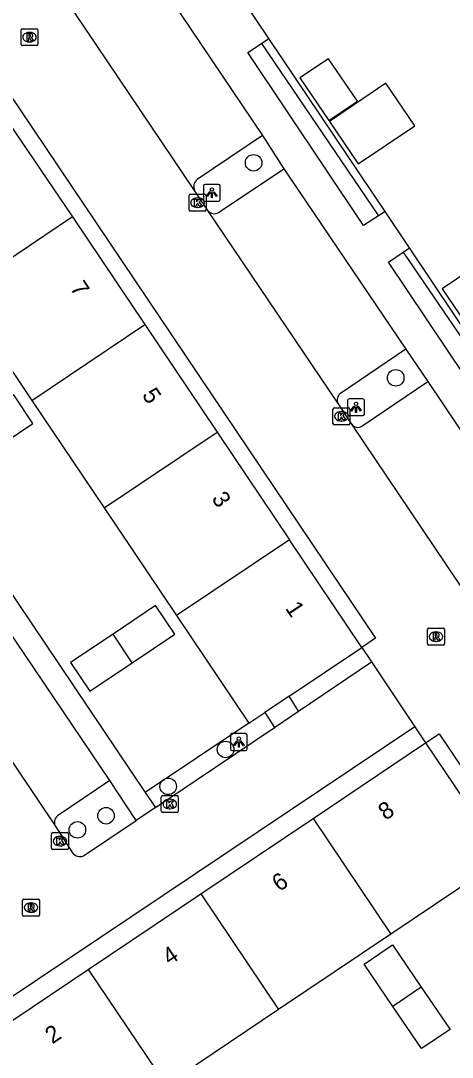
# Model space of a CAD drawing. Extents: x 158797 to 159887, y 384318 to 385255.
# Drawn here: x 159193.3 to 159218.8, y 384636.8 to 384698.1 of the extents above; entities that cross this region are included whole.
import ezdxf

# ---------------------------------------------------------------- set-up
doc = ezdxf.new("R2010")
doc.units = 0
for name, color, linetype in [('IMGEO_Boom', 7, 'Continuous'), ('IMGEO_Groenvoorziening', 7, 'Continuous'), ('IMGEO_Kolk', 7, 'Continuous'), ('IMGEO_Lichtpunt', 7, 'Continuous'), ('IMGEO_Pand', 7, 'Continuous'), ('IMGEO_Pand_nummerreeks', 7, 'Continuous'), ('IMGEO_Parkeervlak_open', 7, 'Continuous'), ('IMGEO_Rijbaan_lokaal_open', 7, 'Continuous'), ('IMGEO_Rioolput', 7, 'Continuous'), ('IMGEO_Voetpad_open', 7, 'Continuous')]:
    doc.layers.add(name, color=color, linetype=linetype)

msp = doc.modelspace()

# ---------------------------------------------------------------- linework, layer by layer
at = {"layer": 'IMGEO_Boom'}
for centre in [(159207.1, 384689.668), (159215.498, 384676.952), (159205.443, 384654.977), (159202.052, 384652.793), (159198.377, 384651.056), (159196.685, 384650.221)]:
    msp.add_circle(centre, 0.489, dxfattribs=at)
at = {"layer": 'IMGEO_Groenvoorziening'}
for points in [[(159214.865, 384686.781), (159207.999, 384697.008)], [(159207.559, 384696.715), (159214.489, 384686.539)], [(159215.943, 384684.387), (159222.777, 384674.342)], [(159223.073, 384674.553), (159216.307, 384684.632)], [(159206.826, 384656.531), (159200.696, 384652.438)]]:
    msp.add_lwpolyline(points, dxfattribs=at)
at = {"layer": 'IMGEO_Kolk'}
for p, q in [((159203.361, 384687.807), (159204.213, 384687.807)), ((159203.286, 384686.881), (159203.286, 384687.733)), ((159203.774, 384687.587), (159203.799, 384687.587)), ((159204.287, 384687.733), (159204.287, 384686.881)), ((159204.213, 384686.807), (159203.361, 384686.807)), ((159203.797, 384687.027), (159203.772, 384687.027)), ((159211.789, 384674.249), (159211.789, 384675.101)), ((159211.864, 384675.175), (159212.716, 384675.175)), ((159212.277, 384674.955), (159212.302, 384674.955)), ((159212.79, 384675.101), (159212.79, 384674.249)), ((159212.3, 384674.395), (159212.275, 384674.395)), ((159212.716, 384674.175), (159211.864, 384674.175)), ((159201.721, 384652.248), (159202.573, 384652.248)), ((159201.646, 384651.322), (159201.646, 384652.174)), ((159202.134, 384652.028), (159202.159, 384652.028)), ((159202.647, 384652.174), (159202.647, 384651.322)), ((159202.573, 384651.248), (159201.721, 384651.248)), ((159202.157, 384651.468), (159202.132, 384651.468)), ((159195.157, 384649.131), (159195.157, 384649.983)), ((159195.232, 384650.057), (159196.084, 384650.057)), ((159195.645, 384649.837), (159195.67, 384649.837)), ((159196.158, 384649.983), (159196.158, 384649.131)), ((159195.668, 384649.277), (159195.643, 384649.277)), ((159196.084, 384649.057), (159195.232, 384649.057))]:
    msp.add_line(p, q, dxfattribs=at)
for points in [[(159203.361, 384687.807), (159204.213, 384687.807)], [(159203.286, 384686.881), (159203.286, 384687.733)], [(159203.607, 384687.507), (159203.73, 384687.507), (159203.73, 384687.356), (159203.86, 384687.507), (159204.024, 384687.507), (159203.878, 384687.356), (159204.031, 384687.107), (159203.879, 384687.107), (159203.794, 384687.271), (159203.73, 384687.204), (159203.73, 384687.107), (159203.607, 384687.107), (159203.607, 384687.507)], [(159204.287, 384687.733), (159204.287, 384686.881)], [(159204.213, 384686.807), (159203.361, 384686.807)], [(159211.789, 384674.249), (159211.789, 384675.101)], [(159211.864, 384675.175), (159212.716, 384675.175)], [(159212.79, 384675.101), (159212.79, 384674.249)], [(159212.11, 384674.875), (159212.233, 384674.875), (159212.233, 384674.724), (159212.363, 384674.875), (159212.527, 384674.875), (159212.381, 384674.724), (159212.534, 384674.475), (159212.382, 384674.475), (159212.297, 384674.639), (159212.233, 384674.572), (159212.233, 384674.475), (159212.11, 384674.475), (159212.11, 384674.875)], [(159212.716, 384674.175), (159211.864, 384674.175)], [(159201.721, 384652.248), (159202.573, 384652.248)], [(159201.646, 384651.322), (159201.646, 384652.174)], [(159201.967, 384651.948), (159202.09, 384651.948), (159202.09, 384651.797), (159202.22, 384651.948), (159202.384, 384651.948), (159202.238, 384651.797), (159202.391, 384651.548), (159202.239, 384651.548), (159202.154, 384651.712), (159202.09, 384651.645), (159202.09, 384651.548), (159201.967, 384651.548), (159201.967, 384651.948)], [(159202.647, 384652.174), (159202.647, 384651.322)], [(159202.573, 384651.248), (159201.721, 384651.248)], [(159195.157, 384649.131), (159195.157, 384649.983)], [(159195.232, 384650.057), (159196.084, 384650.057)], [(159196.158, 384649.983), (159196.158, 384649.131)], [(159195.478, 384649.757), (159195.601, 384649.757), (159195.601, 384649.606), (159195.731, 384649.757), (159195.895, 384649.757), (159195.749, 384649.606), (159195.902, 384649.357), (159195.75, 384649.357), (159195.665, 384649.521), (159195.601, 384649.454), (159195.601, 384649.357), (159195.478, 384649.357), (159195.478, 384649.757)], [(159196.084, 384649.057), (159195.232, 384649.057)]]:
    msp.add_lwpolyline(points, dxfattribs=at)
for centre, start, end in [((159203.363, 384687.731), 91.55205, 178.44795), ((159203.363, 384687.731), 91.55205, 178.44795), ((159204.211, 384687.731), 1.55205, 88.44795), ((159204.211, 384687.731), 1.55205, 88.44795), ((159203.363, 384686.883), 181.55205, 268.44795), ((159203.363, 384686.883), 181.55205, 268.44795), ((159204.211, 384686.883), 271.55205, 358.44795), ((159204.211, 384686.883), 271.55205, 358.44795), ((159211.866, 384675.099), 91.55205, 178.44795), ((159211.866, 384675.099), 91.55205, 178.44795), ((159212.714, 384675.099), 1.55205, 88.44795), ((159212.714, 384675.099), 1.55205, 88.44795), ((159211.866, 384674.251), 181.55205, 268.44795), ((159211.866, 384674.251), 181.55205, 268.44795), ((159212.714, 384674.251), 271.55205, 358.44795), ((159212.714, 384674.251), 271.55205, 358.44795), ((159201.723, 384652.172), 91.55205, 178.44795), ((159201.723, 384652.172), 91.55205, 178.44795), ((159202.571, 384652.172), 1.55205, 88.44795), ((159202.571, 384652.172), 1.55205, 88.44795), ((159201.723, 384651.324), 181.55205, 268.44795), ((159201.723, 384651.324), 181.55205, 268.44795), ((159202.571, 384651.324), 271.55205, 358.44795), ((159202.571, 384651.324), 271.55205, 358.44795), ((159195.234, 384649.981), 91.55205, 178.44795), ((159195.234, 384649.981), 91.55205, 178.44795), ((159196.082, 384649.981), 1.55205, 88.44795), ((159196.082, 384649.981), 1.55205, 88.44795), ((159195.234, 384649.133), 181.55205, 268.44795), ((159195.234, 384649.133), 181.55205, 268.44795), ((159196.082, 384649.133), 271.55205, 358.44795), ((159196.082, 384649.133), 271.55205, 358.44795)]:
    msp.add_arc(centre, 0.0765, start, end, dxfattribs=at)
for centre, major_axis, ratio, start_param, end_param in [((159203.773, 384687.307), (-0.387, 0.002), 0.722429, 4.712389, 7.853982), ((159203.798, 384687.307), (-0.39, 0.002), 0.717154, 1.570796, 4.712389), ((159212.276, 384674.675), (-0.387, 0.002), 0.722429, 4.712389, 7.853982), ((159212.301, 384674.675), (-0.39, 0.002), 0.717154, 1.570796, 4.712389), ((159202.133, 384651.748), (-0.387, 0.002), 0.722429, 4.712389, 7.853982), ((159202.158, 384651.748), (-0.39, 0.002), 0.717154, 1.570796, 4.712389), ((159195.644, 384649.557), (-0.387, 0.002), 0.722429, 4.712389, 7.853982), ((159195.669, 384649.557), (-0.39, 0.002), 0.717154, 1.570796, 4.712389)]:
    msp.add_ellipse(centre, major_axis=major_axis, ratio=ratio, start_param=start_param, end_param=end_param, dxfattribs=at)
at = {"layer": 'IMGEO_Lichtpunt'}
for p, q in [((159204.134, 384688.296), (159204.134, 384687.489)), ((159204.134, 384688.296), (159204.134, 384687.489)), ((159205.036, 384688.391), (159204.228, 384688.391)), ((159205.036, 384688.391), (159204.228, 384688.391)), ((159205.13, 384687.489), (159205.13, 384688.296)), ((159205.13, 384687.489), (159205.13, 384688.296)), ((159204.228, 384687.395), (159205.036, 384687.395)), ((159204.228, 384687.395), (159205.036, 384687.395)), ((159212.653, 384675.616), (159212.653, 384674.809)), ((159212.653, 384675.616), (159212.653, 384674.809)), ((159213.555, 384675.711), (159212.747, 384675.711)), ((159213.555, 384675.711), (159212.747, 384675.711)), ((159213.649, 384674.809), (159213.649, 384675.616)), ((159213.649, 384674.809), (159213.649, 384675.616)), ((159212.747, 384674.715), (159213.555, 384674.715)), ((159212.747, 384674.715), (159213.555, 384674.715)), ((159205.728, 384655.816), (159205.728, 384655.009)), ((159205.728, 384655.816), (159205.728, 384655.009)), ((159206.63, 384655.911), (159205.822, 384655.911)), ((159206.63, 384655.911), (159205.822, 384655.911)), ((159206.724, 384655.009), (159206.724, 384655.816)), ((159206.724, 384655.009), (159206.724, 384655.816)), ((159205.822, 384654.915), (159206.63, 384654.915)), ((159205.822, 384654.915), (159206.63, 384654.915))]:
    msp.add_line(p, q, dxfattribs=at)
for points in [[(159204.508, 384687.96), (159204.547, 384687.932), (159204.359, 384687.67), (159204.321, 384687.697), (159204.508, 384687.96)], [(159204.61, 384687.912), (159204.657, 384687.912), (159204.657, 384687.59), (159204.61, 384687.59), (159204.61, 384687.912)], [(159204.72, 384687.932), (159204.758, 384687.959), (159204.945, 384687.697), (159204.906, 384687.669), (159204.72, 384687.932)], [(159213.027, 384675.28), (159213.066, 384675.252), (159212.878, 384674.99), (159212.84, 384675.017), (159213.027, 384675.28)], [(159213.129, 384675.232), (159213.176, 384675.232), (159213.176, 384674.91), (159213.129, 384674.91), (159213.129, 384675.232)], [(159213.239, 384675.252), (159213.277, 384675.279), (159213.464, 384675.017), (159213.425, 384674.989), (159213.239, 384675.252)], [(159206.102, 384655.48), (159206.141, 384655.452), (159205.953, 384655.19), (159205.915, 384655.217), (159206.102, 384655.48)], [(159206.204, 384655.432), (159206.251, 384655.432), (159206.251, 384655.11), (159206.204, 384655.11), (159206.204, 384655.432)], [(159206.314, 384655.452), (159206.352, 384655.479), (159206.539, 384655.217), (159206.5, 384655.189), (159206.314, 384655.452)]]:
    msp.add_lwpolyline(points, dxfattribs=at)
for centre in [(159204.633, 384688.094), (159213.152, 384675.414), (159206.227, 384655.614)]:
    msp.add_circle(centre, 0.0994, dxfattribs=at)
for centre, start, end in [((159204.228, 384688.296), 90, 180), ((159204.228, 384688.296), 90, 180), ((159205.036, 384688.296), 0, 90), ((159205.036, 384688.296), 0, 90), ((159204.228, 384687.489), 180, 270), ((159204.228, 384687.489), 180, 270), ((159205.036, 384687.489), 270, 0), ((159205.036, 384687.489), 270, 360), ((159212.747, 384675.616), 90, 180), ((159212.747, 384675.616), 90, 180), ((159213.555, 384675.616), 0, 90), ((159213.555, 384675.616), 0, 90), ((159212.747, 384674.809), 180, 270), ((159212.747, 384674.809), 180, 270), ((159213.555, 384674.809), 270, 0), ((159213.555, 384674.809), 270, 360), ((159205.822, 384655.816), 90, 180), ((159205.822, 384655.816), 90, 180), ((159206.63, 384655.816), 0, 90), ((159206.63, 384655.816), 0, 90), ((159205.822, 384655.009), 180, 270), ((159205.822, 384655.009), 180, 270), ((159206.63, 384655.009), 270, 0), ((159206.63, 384655.009), 270, 360)]:
    msp.add_arc(centre, 0.0946, start, end, dxfattribs=at)
at = {"layer": 'IMGEO_Pand'}
for points in [[(159211.516, 384695.824), (159209.838, 384694.686), (159211.538, 384692.172), (159213.231, 384693.317), (159211.516, 384695.824)], [(159216.62, 384691.861), (159214.919, 384694.375), (159211.577, 384692.114), (159213.278, 384689.6), (159216.62, 384691.861)], [(159196.396, 384686.477), (159189.711, 384681.984), (159193.99, 384675.621)], [(159196.396, 384686.477), (159200.673, 384680.112)], [(159221.6, 384680.886), (159219.931, 384683.349), (159218.247, 384682.214), (159219.915, 384679.745)], [(159193.99, 384675.621), (159200.673, 384680.112)], [(159200.673, 384680.112), (159204.95, 384673.746)], [(159191.541, 384672.569), (159194.058, 384674.245), (159192.927, 384675.943), (159190.41, 384674.267)], [(159193.99, 384675.621), (159198.269, 384669.257)], [(159198.269, 384669.257), (159204.95, 384673.746)], [(159204.95, 384673.746), (159209.227, 384667.381)], [(159198.269, 384669.257), (159202.548, 384662.893)], [(159209.227, 384667.381), (159202.548, 384662.893)], [(159213.504, 384661.015), (159209.227, 384667.381)], [(159199.93, 384660.104), (159202.441, 384661.791), (159201.303, 384663.485), (159198.792, 384661.798)], [(159202.548, 384662.893), (159206.826, 384656.531)], [(159198.792, 384661.798), (159196.281, 384660.111), (159197.43, 384658.425), (159199.93, 384660.104)], [(159199.93, 384660.104), (159198.792, 384661.798)], [(159209.198, 384658.124), (159213.504, 384661.015)], [(159209.198, 384658.124), (159207.764, 384657.161)], [(159206.826, 384656.531), (159207.764, 384657.161)], [(159210.62, 384650.895), (159217.267, 384655.359)], [(159217.267, 384655.359), (159221.858, 384648.53)], [(159203.975, 384646.432), (159210.62, 384650.895)], [(159210.62, 384650.895), (159215.217, 384644.062)], [(159221.858, 384648.53), (159215.217, 384644.062)], [(159197.331, 384641.969), (159203.975, 384646.432)], [(159203.975, 384646.432), (159208.576, 384639.594)], [(159215.217, 384644.062), (159208.576, 384639.594)], [(159215.328, 384639.782), (159213.627, 384642.28), (159215.306, 384643.423), (159217.006, 384640.923)], [(159195.293, 384630.658), (159190.691, 384637.509), (159197.331, 384641.969)], [(159197.331, 384641.969), (159201.934, 384635.126)], [(159217.006, 384640.923), (159218.706, 384638.423), (159217.021, 384637.296), (159215.328, 384639.782)], [(159217.006, 384640.923), (159215.328, 384639.782)], [(159208.576, 384639.594), (159201.934, 384635.126)]]:
    msp.add_lwpolyline(points, dxfattribs=at)
at = {"layer": 'IMGEO_Parkeervlak_open'}
for points in [[(159207.623, 384691.274), (159203.77, 384688.68)], [(159205.02, 384686.723), (159208.88, 384689.312)], [(159216.104, 384678.641), (159212.231, 384676.034)], [(159213.497, 384674.084), (159217.389, 384676.739)], [(159198.595, 384653.134), (159195.518, 384651.058)]]:
    msp.add_lwpolyline(points, dxfattribs=at)
for centre, radius, start, end in [((159204.08, 384688.262), 0.521, 126.55615, 205.45537), ((159204.78, 384687.136), 0.478, 216.76429, 300.1917), ((159212.492, 384675.662), 0.454, 125.03803, 210.14714), ((159213.271, 384674.464), 0.442, 215.68367, 300.75629), ((159195.82, 384650.664), 0.496, 127.43331, 212.68901)]:
    msp.add_arc(centre, radius, start, end, dxfattribs=at)
at = {"layer": 'IMGEO_Rijbaan_lokaal_open'}
for points in [[(159187.994, 384698.93), (159188.783, 384699.493), (159214.301, 384661.55), (159213.504, 384661.015)], [(159203.61, 384688.038), (159195.921, 384699.453)], [(159204.397, 384686.85), (159203.61, 384688.038)], [(159212.099, 384675.434), (159204.397, 384686.85)], [(159212.912, 384674.206), (159212.099, 384675.434)], [(159220.56, 384662.818), (159212.912, 384674.206)], [(159187.731, 384661.843), (159195.402, 384650.396)], [(159213.504, 384661.015), (159214.075, 384660.15)], [(159209.761, 384657.247), (159214.075, 384660.15)], [(159214.075, 384660.15), (159216.618, 384656.317)], [(159208.33, 384656.284), (159209.761, 384657.247)], [(159216.618, 384656.317), (159188.769, 384637.646)], [(159201.294, 384651.549), (159208.33, 384656.284)], [(159216.618, 384656.317), (159217.267, 384655.359)], [(159217.267, 384655.359), (159218.072, 384655.9), (159243.588, 384617.955), (159242.779, 384617.418)], [(159201.294, 384651.549), (159200.165, 384650.771)], [(159195.402, 384650.396), (159196.404, 384648.87)], [(159197.042, 384648.683), (159200.165, 384650.771)]]:
    msp.add_lwpolyline(points, dxfattribs=at)
msp.add_arc((159196.831, 384649.144), 0.507, 212.70408, 294.62384, dxfattribs=at)
at = {"layer": 'IMGEO_Rioolput'}
for p, q in [((159193.429, 384697.597), (159194.281, 384697.597)), ((159193.354, 384696.671), (159193.354, 384697.523)), ((159193.842, 384697.377), (159193.867, 384697.377)), ((159194.355, 384697.523), (159194.355, 384696.671)), ((159194.281, 384696.597), (159193.429, 384696.597)), ((159193.865, 384696.817), (159193.84, 384696.817)), ((159217.372, 384661.223), (159217.372, 384662.075)), ((159217.447, 384662.149), (159218.299, 384662.149)), ((159218.373, 384662.075), (159218.373, 384661.223)), ((159217.86, 384661.929), (159217.885, 384661.929)), ((159218.299, 384661.149), (159217.447, 384661.149)), ((159217.883, 384661.369), (159217.858, 384661.369)), ((159193.517, 384646.126), (159194.369, 384646.126)), ((159193.442, 384645.2), (159193.442, 384646.052)), ((159193.93, 384645.906), (159193.955, 384645.906)), ((159194.443, 384646.052), (159194.443, 384645.2)), ((159194.369, 384645.126), (159193.517, 384645.126)), ((159193.953, 384645.346), (159193.928, 384645.346))]:
    msp.add_line(p, q, dxfattribs=at)
for points in [[(159193.429, 384697.597), (159194.281, 384697.597)], [(159193.354, 384696.671), (159193.354, 384697.523)], [(159193.943, 384697.295), (159193.691, 384697.297), (159193.691, 384696.897)], [(159193.691, 384696.897), (159193.815, 384696.897), (159193.815, 384697.059), (159193.826, 384697.059)], [(159193.869, 384697.216), (159193.815, 384697.216), (159193.815, 384697.135)], [(159193.815, 384697.135), (159193.867, 384697.135)], [(159193.873, 384697.03), (159193.944, 384696.897), (159194.084, 384696.897), (159194.019, 384697.023)], [(159194.355, 384697.523), (159194.355, 384696.671)], [(159194.281, 384696.597), (159193.429, 384696.597)], [(159217.372, 384661.223), (159217.372, 384662.075)], [(159217.447, 384662.149), (159218.299, 384662.149)], [(159218.373, 384662.075), (159218.373, 384661.223)], [(159217.961, 384661.847), (159217.709, 384661.849), (159217.709, 384661.449)], [(159217.709, 384661.449), (159217.833, 384661.449), (159217.833, 384661.611), (159217.844, 384661.611)], [(159217.887, 384661.768), (159217.833, 384661.768), (159217.833, 384661.687)], [(159217.833, 384661.687), (159217.885, 384661.687)], [(159217.891, 384661.582), (159217.962, 384661.449), (159218.102, 384661.449), (159218.037, 384661.575)], [(159218.299, 384661.149), (159217.447, 384661.149)], [(159193.517, 384646.126), (159194.369, 384646.126)], [(159193.442, 384645.2), (159193.442, 384646.052)], [(159194.031, 384645.824), (159193.779, 384645.826), (159193.779, 384645.426)], [(159193.779, 384645.426), (159193.903, 384645.426), (159193.903, 384645.588), (159193.914, 384645.588)], [(159193.957, 384645.745), (159193.903, 384645.745), (159193.903, 384645.664)], [(159193.903, 384645.664), (159193.955, 384645.664)], [(159193.961, 384645.559), (159194.032, 384645.426), (159194.172, 384645.426), (159194.107, 384645.552)], [(159194.443, 384646.052), (159194.443, 384645.2)], [(159194.369, 384645.126), (159193.517, 384645.126)]]:
    msp.add_lwpolyline(points, dxfattribs=at)
for centre, radius, start, end in [((159193.431, 384697.521), 0.0765, 91.55205, 178.44795), ((159193.431, 384697.521), 0.0765, 91.55205, 178.44795), ((159194.279, 384697.521), 0.0765, 1.55205, 88.44795), ((159194.279, 384697.521), 0.0765, 1.55205, 88.44795), ((159193.825, 384697.006), 0.0533, 26.02933, 88.69889), ((159193.851, 384697.324), 0.19, 274.7715, 282.96867), ((159193.875, 384697.12), 0.0964, 77.00612, 93.18647), ((159193.889, 384697.177), 0.0378, 276.66336, 79.67722), ((159193.942, 384697.185), 0.109, 350.36119, 89.41601), ((159193.94, 384697.185), 0.112, 277.58423, 350.98172), ((159193.924, 384696.97), 0.108, 29.51342, 73.79051), ((159193.431, 384696.673), 0.0765, 181.55205, 268.44795), ((159193.431, 384696.673), 0.0765, 181.55205, 268.44795), ((159194.279, 384696.673), 0.0765, 271.55205, 358.44795), ((159194.279, 384696.673), 0.0765, 271.55205, 358.44795), ((159217.449, 384662.073), 0.0765, 91.55205, 178.44795), ((159217.449, 384662.073), 0.0765, 91.55205, 178.44795), ((159218.297, 384662.073), 0.0765, 1.55205, 88.44795), ((159218.297, 384662.073), 0.0765, 1.55205, 88.44795), ((159217.843, 384661.558), 0.0533, 26.02933, 88.69889), ((159217.869, 384661.876), 0.19, 274.7715, 282.96867), ((159217.893, 384661.672), 0.0964, 77.00612, 93.18647), ((159217.907, 384661.729), 0.0378, 276.66336, 79.67722), ((159217.96, 384661.737), 0.109, 350.36119, 89.41601), ((159217.958, 384661.737), 0.112, 277.58423, 350.98172), ((159217.942, 384661.522), 0.108, 29.51342, 73.79051), ((159217.449, 384661.225), 0.0765, 181.55205, 268.44795), ((159217.449, 384661.225), 0.0765, 181.55205, 268.44795), ((159218.297, 384661.225), 0.0765, 271.55205, 358.44795), ((159218.297, 384661.225), 0.0765, 271.55205, 358.44795), ((159193.519, 384646.05), 0.0765, 91.55205, 178.44795), ((159193.519, 384646.05), 0.0765, 91.55205, 178.44795), ((159194.367, 384646.05), 0.0765, 1.55205, 88.44795), ((159194.367, 384646.05), 0.0765, 1.55205, 88.44795), ((159193.913, 384645.535), 0.0533, 26.02933, 88.69889), ((159193.939, 384645.853), 0.19, 274.7715, 282.96867), ((159193.963, 384645.649), 0.0964, 77.00612, 93.18647), ((159193.977, 384645.706), 0.0378, 276.66336, 79.67722), ((159194.03, 384645.714), 0.109, 350.36119, 89.41601), ((159194.028, 384645.714), 0.112, 277.58423, 350.98172), ((159194.012, 384645.499), 0.108, 29.51342, 73.79051), ((159193.519, 384645.202), 0.0765, 181.55205, 268.44795), ((159193.519, 384645.202), 0.0765, 181.55205, 268.44795), ((159194.367, 384645.202), 0.0765, 271.55205, 358.44795), ((159194.367, 384645.202), 0.0765, 271.55205, 358.44795)]:
    msp.add_arc(centre, radius, start, end, dxfattribs=at)
for centre, major_axis, ratio, start_param, end_param in [((159193.841, 384697.097), (-0.387, 0.002), 0.722429, 4.712389, 7.853982), ((159193.866, 384697.097), (-0.39, 0.002), 0.717154, 1.570796, 4.712389), ((159217.859, 384661.649), (-0.387, 0.002), 0.722429, 4.712389, 7.853982), ((159217.884, 384661.649), (-0.39, 0.002), 0.717154, 1.570796, 4.712389), ((159193.929, 384645.626), (-0.387, 0.002), 0.722429, 4.712389, 7.853982), ((159193.954, 384645.626), (-0.39, 0.002), 0.717154, 1.570796, 4.712389)]:
    msp.add_ellipse(centre, major_axis=major_axis, ratio=ratio, start_param=start_param, end_param=end_param, dxfattribs=at)
at = {"layer": 'IMGEO_Voetpad_open'}
for points in [[(159200.413, 384702.012), (159207.623, 384691.274)], [(159207.999, 384697.008), (159206.536, 384699.187)], [(159207.559, 384696.715), (159207.999, 384697.008)], [(159214.489, 384686.539), (159213.599, 384685.967), (159206.757, 384696.182), (159207.559, 384696.715)], [(159192.579, 384692.111), (159196.396, 384686.477)], [(159207.623, 384691.274), (159208.88, 384689.312)], [(159208.88, 384689.312), (159216.104, 384678.641)], [(159214.865, 384686.781), (159214.489, 384686.539)], [(159216.307, 384684.632), (159214.865, 384686.781)], [(159222.777, 384674.342), (159221.849, 384673.683), (159215.064, 384683.793), (159215.943, 384684.387)], [(159215.943, 384684.387), (159216.307, 384684.632)], [(159216.104, 384678.641), (159217.389, 384676.739)], [(159166.005, 384674.237), (159170.09, 384668.243), (159183.846, 384677.493), (159200.696, 384652.438)], [(159217.389, 384676.739), (159224.563, 384666.045)], [(159198.595, 384653.134), (159191.394, 384663.8)], [(159209.761, 384657.247), (159209.198, 384658.124)], [(159207.764, 384657.161), (159208.33, 384656.284)], [(159200.165, 384650.771), (159198.595, 384653.134)], [(159200.696, 384652.438), (159201.294, 384651.549)]]:
    msp.add_lwpolyline(points, dxfattribs=at)

# ---------------------------------------------------------------- texts
at = {"layer": 'IMGEO_Pand_nummerreeks'}
for s, rotation, p in [('7', 303.89597, (159196.22, 384682.257)), ('5', 303.89597, (159200.468, 384675.935)), ('3', 303.89597, (159204.584, 384669.808)), ('1', 303.89597, (159208.94, 384663.325)), ('8', 33.89045, (159214.892, 384650.753)), ('6', 33.89045, (159208.616, 384646.537)), ('4', 33.89045, (159202.133, 384642.183)), ('2', 33.89045, (159195.209, 384637.532))]:
    msp.add_text(s, height=1, rotation=rotation, dxfattribs=at).set_placement(p)

doc.saveas('drawing.dxf')
